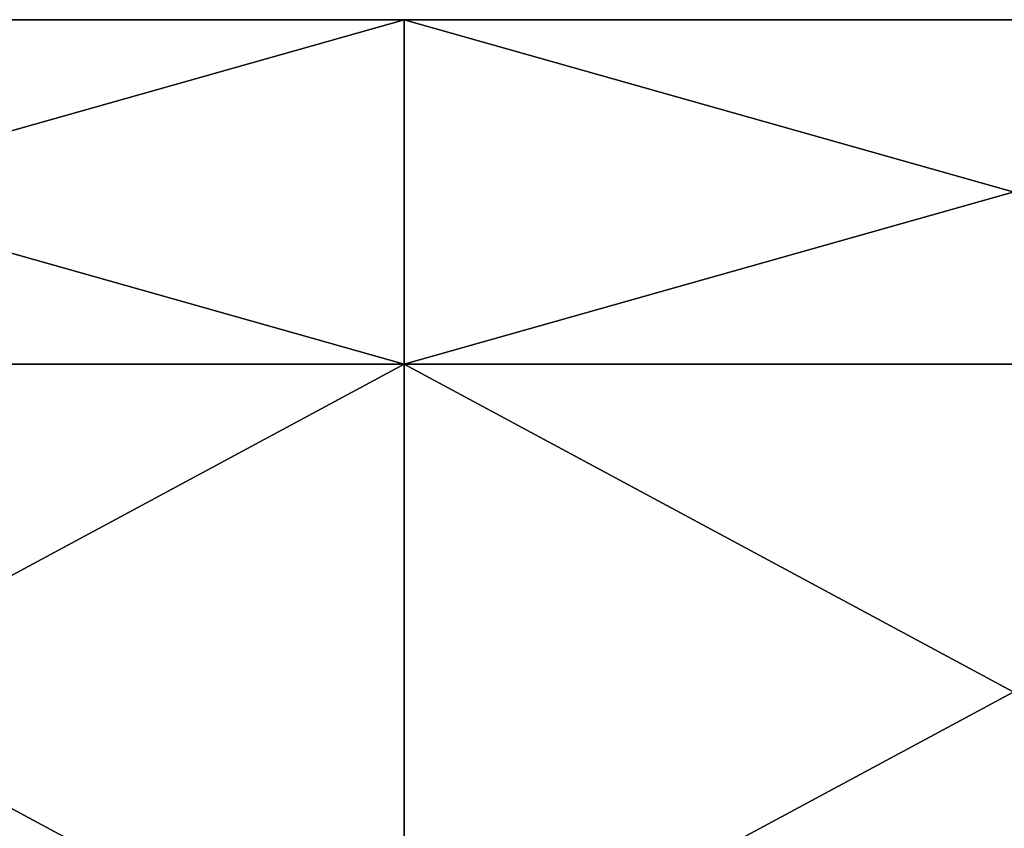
# Model space of a CAD drawing. Extents: x -1633 to 62, y -535 to 375.
# Tile 267 of 297: x -372 to -310, y 171 to 222. Entities that reach past the tile are written whole.
import ezdxf

# ---------------------------------------------------------------- set-up
doc = ezdxf.new("R2010")
doc.units = 0
doc.header["$LTSCALE"] = 33.374815
doc.layers.add('411', color=7, linetype='CONTINUOUS')

msp = doc.modelspace()

# ---------------------------------------------------------------- linework, layer by layer
at = {"layer": '411', "color": 7, "linetype": 'CONTINUOUS'}
for points in [[(-424.315, 200.476, -102.148), (-424.315, 222.23, -35.198), (-347.429, 200.476, -102.148), (-424.315, 200.476, -102.148)], [(-424.315, 222.23, -35.198), (-424.315, 222.23, 35.198), (-347.429, 222.23, -35.198), (-424.315, 222.23, -35.198)], [(-347.429, 200.476, -102.148), (-424.315, 222.23, -35.198), (-347.429, 222.23, -35.198), (-347.429, 200.476, -102.148)], [(-424.315, 222.23, 35.198), (-424.315, 200.476, 102.148), (-347.429, 222.23, 35.198), (-424.315, 222.23, 35.198)], [(-347.429, 222.23, -35.198), (-424.315, 222.23, 35.198), (-347.429, 222.23, 35.198), (-347.429, 222.23, -35.198)], [(-347.429, 222.23, 35.198), (-424.315, 200.476, 102.148), (-347.429, 200.476, 102.148), (-347.429, 222.23, 35.198)], [(-347.429, 200.476, -102.148), (-347.429, 222.23, -35.198), (-270.544, 200.476, -102.148), (-347.429, 200.476, -102.148)], [(-347.429, 222.23, -35.198), (-347.429, 222.23, 35.198), (-270.544, 222.23, -35.198), (-347.429, 222.23, -35.198)], [(-270.544, 200.476, -102.148), (-347.429, 222.23, -35.198), (-270.544, 222.23, -35.198), (-270.544, 200.476, -102.148)], [(-347.429, 222.23, 35.198), (-347.429, 200.476, 102.148), (-270.544, 222.23, 35.198), (-347.429, 222.23, 35.198)], [(-270.544, 222.23, -35.198), (-347.429, 222.23, 35.198), (-270.544, 222.23, 35.198), (-270.544, 222.23, -35.198)], [(-270.544, 222.23, 35.198), (-347.429, 200.476, 102.148), (-270.544, 200.476, 102.148), (-270.544, 222.23, 35.198)], [(-347.429, 159.099, -159.099), (-424.315, 159.099, -159.099), (-424.315, 200.476, -102.148), (-347.429, 159.099, -159.099)], [(-347.429, 159.099, -159.099), (-424.315, 200.476, -102.148), (-347.429, 200.476, -102.148), (-347.429, 159.099, -159.099)], [(-424.315, 200.476, 102.148), (-424.315, 159.099, 159.099), (-347.429, 200.476, 102.148), (-424.315, 200.476, 102.148)], [(-347.429, 200.476, 102.148), (-424.315, 159.099, 159.099), (-347.429, 159.099, 159.099), (-347.429, 200.476, 102.148)], [(-270.544, 159.099, -159.099), (-347.429, 159.099, -159.099), (-347.429, 200.476, -102.148), (-270.544, 159.099, -159.099)], [(-270.544, 159.099, -159.099), (-347.429, 200.476, -102.148), (-270.544, 200.476, -102.148), (-270.544, 159.099, -159.099)], [(-347.429, 200.476, 102.148), (-347.429, 159.099, 159.099), (-270.544, 200.476, 102.148), (-347.429, 200.476, 102.148)], [(-270.544, 200.476, 102.148), (-347.429, 159.099, 159.099), (-270.544, 159.099, 159.099), (-270.544, 200.476, 102.148)]]:
    msp.add_3dface(points, dxfattribs=at)

doc.saveas('drawing.dxf')
